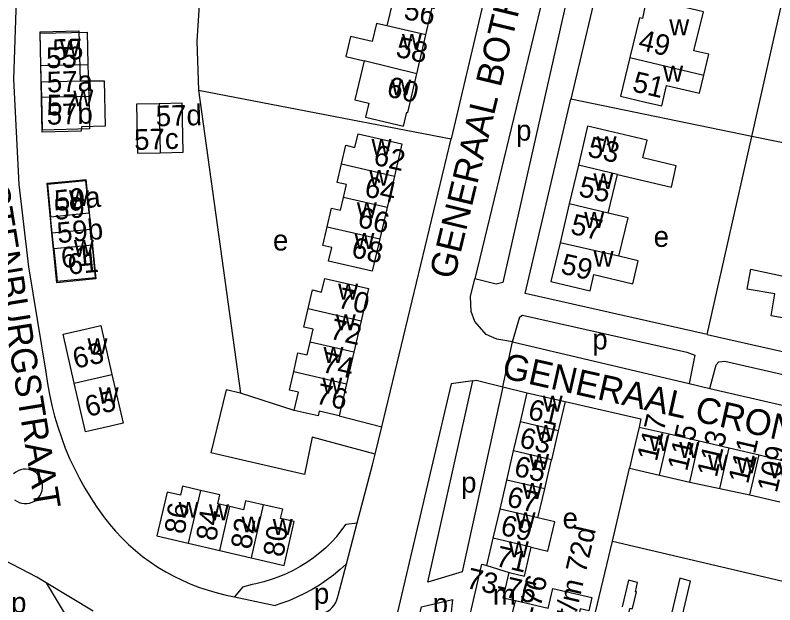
# Model space of a CAD drawing. Extents: x 163012 to 165277, y 382513 to 383987.
# Drawn here: x 163733.4 to 163880.5, y 383376 to 383490.2 of the extents above; entities that cross this region are included whole.
import ezdxf

# ---------------------------------------------------------------- set-up
doc = ezdxf.new("R2010")
doc.units = 0
for name, color, linetype in [('BLT_Basislijn', 7, 'Continuous'), ('BLT_Bebouwing', 7, 'Continuous'), ('BLT_Centroide', 7, 'Continuous'), ('BLT_Huisnummer', 7, 'Continuous'), ('BLT_Huisnummer_ tussenligend', 7, 'Continuous'), ('BLT_Huisnummer_reeks', 7, 'Continuous'), ('BLT_Huisnummer_zonder_bebouwing', 7, 'Continuous'), ('BLT_Onderverdeling_panden', 7, 'Continuous'), ('BLT_Plantopo', 7, 'Continuous'), ('BLT_Straatnaam', 7, 'Continuous'), ('BLT_Vlakafsluiter', 7, 'Continuous')]:
    doc.layers.add(name, color=color, linetype=linetype)

msp = doc.modelspace()

# ---------------------------------------------------------------- linework, layer by layer
at = {"layer": 'BLT_Basislijn'}
for p, q in [((163876.01, 383466.69), (163898.07, 383564.6)), ((163838.88, 383555.93), (163817.82, 383466.23)), ((163836.16, 383496.12), (163822.39, 383439.12)), ((163768.89, 383475.66), (163817.82, 383466.23)), ((163768.89, 383475.66), (163777.06, 383417.01)), ((163876.01, 383466.69), (163841.02, 383473.95)), ((163804.38, 383410.5), (163817.82, 383466.23)), ((163867.4, 383428.37), (163876.01, 383466.69)), ((163907.55, 383460.42), (163876.01, 383466.69)), ((163867.4, 383428.37), (163900.12, 383420.92)), ((163829.72, 383426.92), (163863.88, 383418.87)), ((163774.26, 383417.65), (163771.29, 383405.47)), ((163777.06, 383417.01), (163774.26, 383417.65)), ((163827.84, 383418.26), (163832.55, 383417.1)), ((163863.88, 383418.87), (163867.92, 383417.93)), ((163787.44, 383413.66), (163777.06, 383417.01)), ((163796.12, 383412.63), (163804.38, 383410.5)), ((163803.11, 383405.23), (163804.38, 383410.5)), ((163802.6, 383403.11), (163803.11, 383405.23)), ((163799.64, 383391.91), (163802.6, 383403.11)), ((163849.04, 383388.36), (163852.37, 383402.52)), ((163797.54, 383383.97), (163799.64, 383391.91)), ((163845.8, 383374.6), (163849.04, 383388.36)), ((163849.04, 383388.36), (163900.68, 383376.23)), ((163795.93, 383377.86), (163797.54, 383383.97)), ((163748.55, 383374.84), (163739.43, 383380.3)), ((163739.43, 383380.3), (163751.18, 383360.78)), ((163774.62, 383377.86), (163775.88, 383377.6)), ((163775.88, 383377.6), (163783.76, 383375.92))]:
    msp.add_line(p, q, dxfattribs=at)
for points in [[(163770.03, 383754.82), (163772.51, 383738.33), (163775.97, 383708.9), (163776.53, 383701.83), (163776.56, 383693.4), (163775.74, 383675), (163774.24, 383662.15), (163771.68, 383646.14), (163766.37, 383625.25), (163749.08, 383573.42), (163747.62, 383568.32), (163744.3, 383559.76), (163739.81, 383544.03), (163736.41, 383526.99), (163734.71, 383513.11), (163734.03, 383504.57), (163733.07, 383477.8), (163734.15, 383457.39), (163735.99, 383441.47), (163739.37, 383421.06)], [(163862.59, 383569.6), (163859.01, 383550.05), (163841.02, 383473.95)], [(163785.18, 383565.97), (163775.86, 383535.86), (163773.36, 383525.41), (163769.81, 383504.26), (163768.57, 383485.13), (163768.89, 383475.66)], [(163836.16, 383496.12), (163836.91, 383495.37), (163839.98, 383494.69), (163840.17, 383492.97), (163827.82, 383438.41), (163826.54, 383438.14), (163822.39, 383439.12)], [(163832.15, 383436.3), (163841.02, 383473.95)], [(163829.72, 383426.92), (163826.66, 383427.48), (163824.59, 383428.4), (163822.41, 383430.88), (163821.69, 383432.83), (163821.59, 383435.7), (163822.39, 383439.12)], [(163867.4, 383428.37), (163832.15, 383436.3)], [(163829.72, 383426.92), (163831.1, 383431.79), (163831.61, 383432.14), (163863.46, 383424.97), (163865, 383424.36), (163863.88, 383418.87)], [(163867.92, 383417.93), (163869.14, 383422.51), (163869.68, 383423.1), (163870.78, 383423.18), (163899.29, 383416.66)], [(163739.37, 383421.06), (163739.67, 383418.91), (163740.05, 383416.77), (163740.51, 383414.65), (163741.05, 383412.55), (163741.67, 383410.47), (163742.36, 383408.42), (163743.12, 383406.39), (163743.96, 383404.39), (163744.88, 383402.42), (163745.87, 383400.49), (163746.92, 383398.59), (163748.05, 383396.74), (163749.24, 383394.92), (163750.5, 383393.16), (163751.66, 383391.64)], [(163822.01, 383419.4), (163817.8, 383418.84), (163807.17, 383373.55), (163811.33, 383372.48)], [(163827.84, 383418.26), (163819.96, 383382.42), (163813.32, 383380.41), (163822.01, 383419.4)], [(163822.01, 383419.4), (163822.67, 383419.53), (163827.84, 383418.26)], [(163867.92, 383417.93), (163892.63, 383412.23), (163896.16, 383412.22), (163898.14, 383413.52), (163899.29, 383416.66)], [(163839.88, 383415.39), (163854.57, 383412.07), (163854.22, 383410.46)], [(163803.11, 383405.23), (163790.9, 383408.47), (163789.46, 383401.29), (163771.29, 383405.47)], [(163738.74, 383398.96), (163738.7, 383399.47), (163738.58, 383399.97), (163738.39, 383400.45), (163738.12, 383400.9), (163737.79, 383401.29), (163737.4, 383401.63), (163736.96, 383401.91), (163736.49, 383402.11), (163735.99, 383402.24), (163735.48, 383402.29), (163734.96, 383402.27), (163734.46, 383402.16), (163733.97, 383401.97), (163733.52, 383401.72), (163733.12, 383401.39)], [(163733.29, 383396.37), (163733.71, 383396.08), (163734.18, 383395.85), (163734.67, 383395.7), (163735.18, 383395.63), (163735.7, 383395.63), (163736.21, 383395.72), (163736.7, 383395.88), (163737.15, 383396.12), (163737.57, 383396.42), (163737.94, 383396.79), (163738.24, 383397.2), (163738.48, 383397.66), (163738.64, 383398.15), (163738.73, 383398.66), (163738.74, 383398.96)], [(163751.66, 383391.64), (163752.84, 383390.28), (163754.07, 383388.98), (163755.36, 383387.73), (163756.71, 383386.55), (163758.1, 383385.42), (163759.55, 383384.36), (163761.04, 383383.36), (163762.57, 383382.43), (163764.15, 383381.57), (163765.76, 383380.78), (163767.4, 383380.06), (163769.08, 383379.42), (163770.78, 383378.85), (163772.5, 383378.36), (163774.25, 383377.94), (163774.62, 383377.86)], [(163795.72, 383389.27), (163797.53, 383391.68), (163799.64, 383391.91)], [(163795.72, 383389.27), (163794.66, 383388.15), (163793.55, 383387.09), (163792.39, 383386.08), (163791.17, 383385.14), (163789.91, 383384.26), (163788.6, 383383.45), (163787.25, 383382.71), (163785.87, 383382.04), (163784.45, 383381.45), (163783.01, 383380.92), (163781.53, 383380.48), (163780.04, 383380.11), (163779.29, 383379.95)], [(163739.43, 383380.3), (163737.62, 383381.37), (163729.72, 383385.44), (163728.55, 383386.03)], [(163797.54, 383383.97), (163796.31, 383382.85), (163795.03, 383381.79), (163793.7, 383380.8), (163792.32, 383379.87), (163790.9, 383379.01), (163789.43, 383378.21), (163787.94, 383377.49), (163786.41, 383376.84), (163784.85, 383376.27), (163783.76, 383375.92)], [(163779.29, 383379.95), (163777.42, 383379.47), (163775.88, 383377.6)], [(163791.71, 383374.22), (163792.29, 383374.25), (163792.85, 383374.36), (163793.4, 383374.55), (163793.92, 383374.82), (163794.39, 383375.15), (163794.82, 383375.54), (163795.19, 383375.99), (163795.49, 383376.49), (163795.72, 383377.02), (163795.88, 383377.58), (163795.93, 383377.86)], [(163811.33, 383372.48), (163812.06, 383375.66), (163818.09, 383377.09), (163817.46, 383370.89)]]:
    msp.add_lwpolyline(points, dxfattribs=at)
at = {"layer": 'BLT_Bebouwing'}
for p, q in [((163812.94, 383486.37), (163814.69, 383493.88)), ((163811.19, 383478.86), (163812.94, 383486.37)), ((163808.29, 383465.25), (163806.84, 383459.02)), ((163842.47, 383461.18), (163840.7, 383453.66)), ((163806.84, 383459.02), (163805.42, 383452.94)), ((163848.25, 383451.88), (163850, 383459.35)), ((163805.42, 383452.94), (163804.01, 383446.86)), ((163840.7, 383453.66), (163838.93, 383446.13)), ((163801.82, 383437.26), (163800.38, 383431.03)), ((163800.38, 383431.03), (163798.97, 383424.95)), ((163798.97, 383424.95), (163797.56, 383418.85)), ((163797.56, 383418.85), (163796.12, 383412.63)), ((163831.23, 383411.46), (163832.55, 383417.1)), ((163832.55, 383417.1), (163839.88, 383415.39)), ((163829.92, 383405.83), (163831.23, 383411.46)), ((163854.22, 383410.46), (163860.02, 383409.11)), ((163838.56, 383409.75), (163837.25, 383404.12)), ((163860.02, 383409.11), (163865.82, 383407.76)), ((163865.82, 383407.76), (163871.62, 383406.41)), ((163828.6, 383400.19), (163829.92, 383405.83)), ((163871.62, 383406.41), (163877.43, 383405.07)), ((163852.37, 383402.52), (163858.17, 383401.17)), ((163827.29, 383394.56), (163828.6, 383400.19)), ((163858.17, 383401.17), (163864.01, 383399.81)), ((163834.63, 383392.85), (163835.94, 383398.49)), ((163864.01, 383399.81), (163869.84, 383398.57)), ((163869.84, 383398.57), (163875.63, 383397.33)), ((163825.97, 383388.92), (163827.29, 383394.56)), ((163760.86, 383389.37), (163766.92, 383387.98)), ((163824.74, 383383.65), (163825.97, 383388.92)), ((163766.92, 383387.98), (163773.02, 383386.57)), ((163773.02, 383386.57), (163779.11, 383385.16)), ((163836.62, 383375.3), (163830.26, 383376.79))]:
    msp.add_line(p, q, dxfattribs=at)
for points in [[(163805.13, 383496.08), (163804.52, 383493.38), (163806.52, 383492.93), (163805.4, 383488.13)], [(163855.67, 383493.44), (163854.84, 383489.54), (163854.29, 383489.68), (163852.4, 383481.99)], [(163866.74, 383478.58), (163867.69, 383482.62), (163864.78, 383483.3), (163866.7, 383490.82), (163863.14, 383491.67), (163861.59, 383492.04)], [(163805.4, 383488.13), (163803.39, 383488.6), (163802.56, 383485.06), (163798.35, 383486.04), (163797.44, 383482.16), (163800.96, 383481.33)], [(163738.45, 383477.28), (163738.23, 383486.99), (163743.23, 383487.11), (163745.76, 383487.16), (163745.98, 383477.45)], [(163800.96, 383481.33), (163799.2, 383473.77), (163801.9, 383473.14), (163801.27, 383470.45), (163808.61, 383468.73), (163809.24, 383471.41), (163809.43, 383471.36), (163811.19, 383478.86)], [(163852.4, 383481.99), (163850.62, 383474.5), (163855.48, 383473.34), (163858.61, 383472.61), (163859.55, 383476.59), (163865.91, 383475.09), (163866.74, 383478.58)], [(163745.98, 383477.45), (163750.64, 383477.47), (163750.84, 383468.68), (163746.29, 383468.57), (163746.2, 383467.74), (163743.67, 383467.68), (163738.67, 383467.57), (163738.45, 383477.28)], [(163850, 383459.35), (163860.46, 383456.9), (163861.42, 383461.03), (163854.94, 383462.55), (163855.75, 383466.01), (163844.83, 383468.57), (163844.24, 383468.71), (163842.47, 383461.18)], [(163796.62, 383461.39), (163797.46, 383465), (163799.21, 383464.59), (163799.82, 383467.22), (163808.29, 383465.25)], [(163796.96, 383454.91), (163797.54, 383457.38), (163795.78, 383457.79), (163796.62, 383461.39)], [(163740.53, 383448.02), (163739.59, 383457.66), (163744.57, 383458.15), (163747.13, 383458.4), (163748.08, 383448.76)], [(163793.8, 383449.24), (163794.64, 383452.84), (163796.39, 383452.44), (163796.96, 383454.91)], [(163850.31, 383443.51), (163852.07, 383450.98), (163848.25, 383451.88)], [(163748.08, 383448.76), (163749.02, 383439.12), (163746.45, 383438.87), (163741.47, 383438.38), (163740.53, 383448.02)], [(163804.01, 383446.86), (163802.56, 383440.63), (163794.1, 383442.59), (163794.71, 383445.22), (163792.96, 383445.63), (163793.8, 383449.24)], [(163838.93, 383446.13), (163837.15, 383438.6), (163844.73, 383436.82)], [(163844.73, 383436.82), (163845.45, 383439.97), (163852.98, 383438.19), (163854.02, 383442.63), (163850.31, 383443.51)], [(163880.52, 383436.22), (163875.15, 383437.16), (163875.83, 383441.03), (163883.07, 383439.48), (163882.96, 383438.98), (163885.38, 383438.56), (163886.13, 383442.83), (163890.6, 383442.05)], [(163790.15, 383433.4), (163790.99, 383437), (163792.74, 383436.59), (163793.35, 383439.23), (163801.82, 383437.26)], [(163896.89, 383433.09), (163895.55, 383425.47), (163887.93, 383426.82), (163885.19, 383427.31), (163885.82, 383430.9), (163879.77, 383431.96), (163880.52, 383436.22)], [(163790.5, 383426.91), (163791.08, 383429.39), (163789.32, 383429.79), (163790.15, 383433.4)], [(163744.86, 383418.96), (163742.69, 383428.42), (163747.57, 383429.54), (163749.98, 383430.09), (163752.15, 383420.63)], [(163787.34, 383421.22), (163788.17, 383424.83), (163789.92, 383424.42), (163790.5, 383426.91)], [(163752.15, 383420.63), (163754.31, 383411.18), (163751.9, 383410.62), (163747.03, 383409.51), (163744.86, 383418.96)], [(163787.44, 383413.66), (163788.26, 383417.2), (163786.5, 383417.61), (163787.34, 383421.22)], [(163839.88, 383415.39), (163838.74, 383410.52), (163838.56, 383409.75)], [(163796.12, 383412.63), (163792.26, 383413.51), (163792.05, 383412.6), (163787.44, 383413.66)], [(163854.22, 383410.46), (163853.09, 383405.6), (163852.37, 383402.52)], [(163877.43, 383405.07), (163880.64, 383404.32), (163883.23, 383403.72)], [(163835.94, 383398.49), (163836.34, 383400.22), (163837.25, 383404.12)], [(163769.27, 383398.2), (163765.81, 383399), (163765.41, 383397.28), (163762.82, 383397.87), (163760.86, 383389.37)], [(163774.96, 383395.06), (163772.65, 383395.6), (163773.05, 383397.32), (163769.27, 383398.2)], [(163875.63, 383397.33), (163880.64, 383396.16), (163881.43, 383395.98)], [(163781.44, 383395.4), (163779.16, 383395.93), (163778, 383396.2), (163777.62, 383394.43), (163774.96, 383395.06)], [(163779.11, 383385.16), (163785.5, 383383.68), (163787.46, 383392.16), (163784.81, 383392.77), (163785.21, 383394.53), (163781.44, 383395.4)], [(163833.33, 383387.21), (163836.56, 383386.44), (163837.87, 383392.1), (163834.63, 383392.85)], [(163829.03, 383382.27), (163832.01, 383381.58), (163833.01, 383385.84), (163833.33, 383387.21)], [(163821.74, 383369.78), (163822.76, 383374.16), (163821.54, 383374.44), (163823.74, 383383.88), (163824.74, 383383.65)], [(163830.26, 383376.79), (163827.88, 383377.34), (163829.03, 383382.27)], [(163855.13, 383372.47), (163851.94, 383373.21), (163852.43, 383375.32), (163852.94, 383375.32), (163853.69, 383378.54), (163853.52, 383378.58), (163853.93, 383380.37), (163852.19, 383380.78), (163850.96, 383375.66)], [(163864.17, 383380.64), (163862.1, 383381.17), (163860.28, 383373.5)], [(163864.45, 383370.32), (163861.27, 383371.06), (163861.76, 383373.15), (163862.38, 383372.97), (163864.17, 383380.64)], [(163836.62, 383375.3), (163837.54, 383379.23), (163845.09, 383377.47), (163844.48, 383374.88), (163842.82, 383375.26), (163842.52, 383373.98), (163843.33, 383373.79), (163842.46, 383370.08), (163841.32, 383365.21)]]:
    msp.add_lwpolyline(points, dxfattribs=at)
at = {"layer": 'BLT_Onderverdeling_panden'}
for p, q in [((163812.94, 383486.37), (163805.4, 383488.13)), ((163811.19, 383478.86), (163800.96, 383481.33)), ((163852.4, 383481.99), (163866.74, 383478.58)), ((163738.45, 383477.28), (163745.98, 383477.45)), ((163796.62, 383461.39), (163806.84, 383459.02)), ((163850, 383459.35), (163842.47, 383461.18)), ((163805.42, 383452.94), (163796.96, 383454.91)), ((163848.25, 383451.88), (163840.7, 383453.66)), ((163740.53, 383448.02), (163748.08, 383448.76)), ((163793.8, 383449.24), (163804.01, 383446.86)), ((163850.31, 383443.51), (163838.93, 383446.13)), ((163790.15, 383433.4), (163800.38, 383431.03)), ((163798.97, 383424.95), (163790.5, 383426.91)), ((163744.86, 383418.96), (163752.15, 383420.63)), ((163787.34, 383421.22), (163797.56, 383418.85)), ((163838.56, 383409.75), (163831.23, 383411.46)), ((163858.17, 383401.17), (163860.02, 383409.11)), ((163864.01, 383399.81), (163865.82, 383407.76)), ((163837.25, 383404.12), (163829.92, 383405.83)), ((163869.84, 383398.57), (163871.62, 383406.41)), ((163875.63, 383397.33), (163877.43, 383405.07)), ((163835.94, 383398.49), (163828.6, 383400.19)), ((163769.27, 383398.2), (163766.92, 383387.98)), ((163773.02, 383386.57), (163774.96, 383395.06)), ((163781.44, 383395.4), (163779.11, 383385.16)), ((163834.63, 383392.85), (163827.29, 383394.56)), ((163833.33, 383387.21), (163825.97, 383388.92)), ((163824.74, 383383.65), (163829.03, 383382.27)), ((163828.27, 383368.26), (163830.26, 383376.79))]:
    msp.add_line(p, q, dxfattribs=at)
at = {"layer": 'BLT_Plantopo'}
for p, q in [((163738.39, 383480.42), (163747.5, 383480.66)), ((163738.56, 383474.23), (163738.39, 383480.42)), ((163747.5, 383480.66), (163747.66, 383474.47)), ((163747.66, 383474.47), (163738.56, 383474.23)), ((163761.3, 383473.04), (163761.5, 383463.57)), ((163740.27, 383451.16), (163747.74, 383451.9)), ((163747.74, 383451.9), (163748.36, 383445.68)), ((163740.89, 383444.93), (163740.27, 383451.16)), ((163748.36, 383445.68), (163740.89, 383444.93))]:
    msp.add_line(p, q, dxfattribs=at)
for points in [[(163738.39, 383480.42), (163738.23, 383486.69), (163747.34, 383486.93), (163747.5, 383480.66)], [(163747.66, 383474.47), (163747.83, 383468.16), (163738.72, 383467.92), (163738.56, 383474.23)], [(163761.3, 383473.04), (163756.93, 383472.95), (163757.13, 383463.47), (163761.5, 383463.57)], [(163761.5, 383463.57), (163765.94, 383463.66), (163765.74, 383473.14), (163761.3, 383473.04)], [(163747.74, 383451.9), (163747.12, 383458.13), (163739.66, 383457.39), (163740.27, 383451.16)], [(163740.89, 383444.93), (163741.52, 383438.69), (163748.98, 383439.43), (163748.36, 383445.68)]]:
    msp.add_lwpolyline(points, dxfattribs=at)
at = {"layer": 'BLT_Vlakafsluiter'}
msp.add_line((163827.84, 383418.26), (163829.72, 383426.92), dxfattribs=at)

# ---------------------------------------------------------------- texts
at = {"layer": 'BLT_Centroide'}
for s, p in [('w', (163860.05, 383486.3)), ('w', (163742.11, 383482.23)), ('w', (163808.29, 383483.5)), ('w', (163858.86, 383477.31)), ('w', (163806.23, 383474.66)), ('w', (163744.66, 383472.53)), ('p', (163830.4, 383465.9)), ('w', (163802.41, 383463.12)), ('w', (163845.99, 383463.69)), ('w', (163801.95, 383457.16)), ('w', (163845.36, 383456.53)), ('w', (163743.83, 383453.22)), ('w', (163799.57, 383450.88)), ('w', (163843.59, 383449)), ('e', (163857.03, 383445.33)), ('e', (163783.33, 383444.63)), ('w', (163799.1, 383444.94)), ('w', (163744.78, 383443.58)), ('w', (163845.41, 383441.47)), ('w', (163795.95, 383435.12)), ('w', (163795.49, 383429.19)), ('p', (163845.16, 383425.47)), ('w', (163747.42, 383424.53)), ('w', (163793.11, 383422.88)), ('w', (163792.88, 383416.94)), ('w', (163749.59, 383415.06)), ('w', (163835.55, 383413.44)), ('w', (163834.24, 383407.78)), ('w', (163856.19, 383405.81)), ('w', (163862, 383404.47)), ('w', (163832.93, 383402.16)), ('w', (163867.56, 383402.05)), ('w', (163873.14, 383401.52)), ('w', (163879.42, 383400.52)), ('p', (163819.76, 383397.76)), ('w', (163831.62, 383396.53)), ('w', (163765.06, 383392.88)), ('w', (163770.94, 383392.42)), ('w', (163830.3, 383390.88)), ('w', (163777.23, 383390.06)), ('w', (163783.28, 383389.58)), ('e', (163839.4, 383390.81)), ('w', (163828.99, 383385.25)), ('p', (163791.26, 383376.25)), ('m', (163825.91, 383376.05)), ('p', (163732.63, 383374.49)), ('p', (163814.25, 383374.27))]:
    msp.add_text(s, height=4, dxfattribs=at).set_placement(p)
at = {"layer": 'BLT_Huisnummer'}
for s, rotation, p in [('49', 346.6224, (163853.87, 383483.58)), ('55', 1.2928, (163739.46, 383479.92)), ('51', 346.6224, (163852.71, 383475.49)), ('60', 346.8199, (163805.16, 383474.51)), ('57', 1.2835, (163739.63, 383470.76)), ('53', 346.7481, (163844.06, 383462.88)), ('62', 347.2164, (163802.59, 383461.29)), ('59', 5.5783, (163741.11, 383450.53)), ('68', 347.2099, (163798.32, 383443.41)), ('61', 5.5886, (163742.49, 383441.23)), ('59', 346.7447, (163838.85, 383440.23)), ('70', 347.1353, (163795.65, 383433.64)), ('63', 12.9171, (163745.08, 383421.71)), ('65', 12.919, (163747.43, 383412.4)), ('76', 347.1256, (163791.42, 383415.07)), ('61', 346.905, (163832.49, 383412.06)), ('117', 76.9143, (163857.63, 383403.65)), ('113', 76.9156, (163869.23, 383400.56)), ('109', 76.9102, (163880.87, 383397.58)), ('65', 346.8983, (163829.8, 383401.07)), ('86', 81.7871, (163766.24, 383389.61)), ('80', 81.7871, (163785.36, 383385.16)), ('71', 346.9064, (163826.23, 383383.62))]:
    msp.add_text(s, height=4, rotation=rotation, dxfattribs=at).set_placement(p)
at = {"layer": 'BLT_Huisnummer_ tussenligend'}
for s, rotation, p in [('56', 346.8501, (163808.47, 383489.52)), ('58', 346.8501, (163806.92, 383482.21)), ('64', 347.2099, (163800.85, 383455.16)), ('55', 346.7481, (163842.32, 383455.22)), ('66', 347.2099, (163799.52, 383449.23)), ('57', 346.7481, (163840.74, 383447.92)), ('72', 347.1353, (163794.13, 383427.6)), ('74', 347.1256, (163792.63, 383421.16)), ('63', 346.905, (163830.84, 383406.59)), ('115', 76.9156, (163863.49, 383401.75)), ('111', 76.9102, (163875.3, 383399.3)), ('67', 346.8983, (163828.4, 383395.16)), ('84', 81.7871, (163772.36, 383388.26)), ('82', 81.7871, (163779.1, 383386.67)), ('69', 346.9064, (163827.18, 383389.64))]:
    msp.add_text(s, height=4, rotation=rotation, dxfattribs=at).set_placement(p)
at = {"layer": 'BLT_Huisnummer_reeks'}
for s, rotation, p in [('70 t/m 72d', 76.8585, (163840.13, 383366.05)), ('73-75', 346.8613, (163820.54, 383379.37)), ('74-76', 76.8632, (163833.38, 383367.92))]:
    msp.add_text(s, height=4, rotation=rotation, dxfattribs=at).set_placement(p)
at = {"layer": 'BLT_Huisnummer_zonder_bebouwing'}
for s, rotation, p in [('55', 1.5724, (163740.71, 383481.51)), ('57a', 1.5724, (163739.6, 383475.23)), ('57b', 1.5724, (163739.57, 383468.97)), ('57d', 1.5724, (163760.69, 383468.66)), ('57c', 1.5724, (163756.5, 383464.09)), ('59a', 5.5724, (163741.23, 383452.26)), ('59b', 5.5724, (163741.71, 383446.03)), ('61', 5.5724, (163743.78, 383439.95))]:
    msp.add_text(s, height=4, rotation=rotation, dxfattribs=at).set_placement(p)
at = {"layer": 'BLT_Straatnaam'}
for s, rotation, p in [('GENERAAL BOTHASTRAAT', 76.4257, (163818.42, 383438.87)), ('RUSTENBURGSTRAAT', 279.1757, (163725.67, 383466.55)), ('GENERAAL CRONJESTRAAT', 347.3538, (163827.44, 383420.02))]:
    msp.add_text(s, height=5, rotation=rotation, dxfattribs=at).set_placement(p)

doc.saveas('drawing.dxf')
